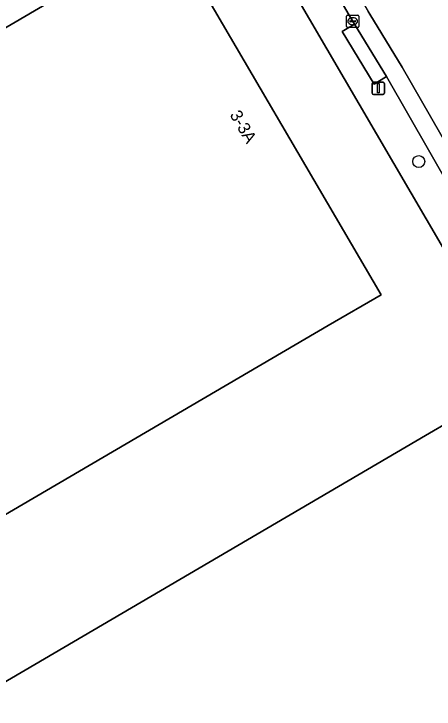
# Model space of a CAD drawing. Extents: x 157692 to 159674, y 381452 to 383291.
# Drawn here: x 159047.5 to 159081.9, y 382333.8 to 382390.6 of the extents above; entities that cross this region are included whole.
import ezdxf

# ---------------------------------------------------------------- set-up
doc = ezdxf.new("R2010")
doc.units = 0
for name, color, linetype in [('IMGEO_Boom', 7, 'Continuous'), ('IMGEO_Erf', 7, 'Continuous'), ('IMGEO_Kolk', 7, 'Continuous'), ('IMGEO_Lichtmast', 7, 'Continuous'), ('IMGEO_Pand', 7, 'Continuous'), ('IMGEO_Pand_nummerreeks', 7, 'Continuous'), ('IMGEO_Rijbaan_lokaal_gesloten', 7, 'Continuous'), ('IMGEO_Voetpad_open', 7, 'Continuous')]:
    doc.layers.add(name, color=color, linetype=linetype)

msp = doc.modelspace()

# ---------------------------------------------------------------- linework, layer by layer
at = {"layer": 'IMGEO_Boom'}
msp.add_circle((159080.597, 382378.561), 0.489, dxfattribs=at)
at = {"layer": 'IMGEO_Erf'}
for points in [[(159142.471, 382268.948), (159132.631, 382285.807), (159131.323, 382287.914), (159118.094, 382310.535), (159117.626, 382311.245), (159090.759, 382357.551), (159082.624, 382371.462), (159048.553, 382429.785), (159044.016, 382437.53), (159038.682, 382446.625), (159035.125, 382452.659), (159026.422, 382467.604), (159019.413, 382479.835)], [(158977.955, 382388.707), (159000, 382401.564), (159012.563, 382408.891), (159038.694, 382424.131), (159043.016, 382426.645), (159048.749, 382416.85), (159051.689, 382411.827), (159060.174, 382397.329), (159077.523, 382367.685), (159073.208, 382365.16), (159020.635, 382334.39), (159026.807, 382328.358), (159025.733, 382323.717), (159025.864, 382323.794), (159037.037, 382330.336), (159081.152, 382356.17), (159085.466, 382358.697), (159113.824, 382310.271), (159101.565, 382303.091), (159101.19, 382302.872), (159105.694, 382295.18), (159102.438, 382293.274)]]:
    msp.add_lwpolyline(points, dxfattribs=at)
at = {"layer": 'IMGEO_Kolk'}
for p, q in [((159074.697, 382389.592), (159074.697, 382390.444)), ((159074.772, 382390.518), (159075.624, 382390.518)), ((159074.956, 382390.012), (159074.956, 382390.024)), ((159075.394, 382389.975), (159074.996, 382389.975)), ((159074.999, 382390.061), (159075.397, 382390.061)), ((159075.185, 382390.298), (159075.21, 382390.298)), ((159075.44, 382390.024), (159075.44, 382390.012)), ((159075.698, 382390.444), (159075.698, 382389.592)), ((159075.624, 382389.518), (159074.772, 382389.518)), ((159075.208, 382389.738), (159075.183, 382389.738))]:
    msp.add_line(p, q, dxfattribs=at)
for points in [[(159074.697, 382389.592), (159074.697, 382390.444)], [(159074.772, 382390.518), (159075.624, 382390.518)], [(159075.698, 382390.444), (159075.698, 382389.592)], [(159075.624, 382389.518), (159074.772, 382389.518)]]:
    msp.add_lwpolyline(points, dxfattribs=at)
for centre, radius, start, end in [((159074.774, 382390.442), 0.0765, 91.552, 178.448), ((159074.774, 382390.442), 0.0765, 91.552, 178.448), ((159074.996, 382390.021), 0.0403, 85.8775, 175.7526), ((159074.993, 382390.011), 0.0366, 178.938, 274.7102), ((159075.397, 382390.018), 0.043, 264.8664, 352.4533), ((159075.401, 382390.023), 0.0386, 1.7309, 96.639), ((159075.622, 382390.442), 0.0765, 1.552, 88.448), ((159075.622, 382390.442), 0.0765, 1.552, 88.448), ((159074.774, 382389.594), 0.0765, 181.552, 268.448), ((159074.774, 382389.594), 0.0765, 181.552, 268.448), ((159075.622, 382389.594), 0.0765, 271.552, 358.448), ((159075.622, 382389.594), 0.0765, 271.552, 358.448)]:
    msp.add_arc(centre, radius, start, end, dxfattribs=at)
for centre, major_axis, ratio, start_param, end_param in [((159075.184, 382390.018), (-0.387, 0.002), 0.722429, 4.712389, 7.853982), ((159075.209, 382390.018), (-0.39, 0.002), 0.717154, 1.570796, 4.712389)]:
    msp.add_ellipse(centre, major_axis=major_axis, ratio=ratio, start_param=start_param, end_param=end_param, dxfattribs=at)
at = {"layer": 'IMGEO_Lichtmast'}
for p, q in [((159076.799, 382384.146), (159076.799, 382384.946)), ((159076.799, 382384.946), (159076.799, 382384.146)), ((159076.899, 382385.046), (159077.689, 382385.046)), ((159077.689, 382385.046), (159076.899, 382385.046)), ((159077.789, 382384.946), (159077.789, 382384.146)), ((159077.789, 382384.146), (159077.789, 382384.946)), ((159077.689, 382384.046), (159076.899, 382384.046)), ((159076.899, 382384.046), (159077.689, 382384.046))]:
    msp.add_line(p, q, dxfattribs=at)
msp.add_lwpolyline([(159077.219, 382384.921), (159077.369, 382384.921), (159077.369, 382384.171), (159077.219, 382384.171), (159077.219, 382384.921)], dxfattribs=at)
for centre, start, end in [((159076.899, 382384.946), 90, 180), ((159076.899, 382384.946), 90, 180), ((159077.689, 382384.946), 0, 90), ((159077.689, 382384.946), 360, 90), ((159076.899, 382384.146), 180, 270), ((159076.899, 382384.146), 180, 270), ((159077.689, 382384.146), 270, 0), ((159077.689, 382384.146), 270, 0)]:
    msp.add_arc(centre, 0.1, start, end, dxfattribs=at)
at = {"layer": 'IMGEO_Pand'}
for points in [[(159060.174, 382397.329), (159051.689, 382411.827), (159048.749, 382416.85), (159043.016, 382426.645), (159038.694, 382424.131), (159012.563, 382408.891), (159029.765, 382379.502)], [(159060.174, 382397.329), (159029.765, 382379.502), (159012.563, 382408.891), (159000, 382401.564), (158977.955, 382388.707), (158995.242, 382359.207), (159000, 382354.557), (159013.712, 382341.095), (159020.635, 382334.39), (159073.208, 382365.16), (159077.523, 382367.685)], [(159074.613, 382266.206), (159081.718, 382254.144), (159093.699, 382261.16), (159100.241, 382250), (159101.591, 382247.698), (159105.215, 382249.821), (159105.52, 382250), (159106.162, 382250.377), (159105.6, 382251.337), (159113.054, 382255.71), (159113.62, 382254.746), (159114.535, 382255.282), (159130.158, 382264.437), (159122.053, 382278.279), (159117.616, 382275.681), (159113.985, 382273.555), (159102.438, 382293.274), (159105.694, 382295.18), (159101.19, 382302.872), (159101.565, 382303.091), (159113.824, 382310.271), (159085.466, 382358.697), (159081.152, 382356.17), (159037.037, 382330.336)]]:
    msp.add_lwpolyline(points, close=True, dxfattribs=at)
at = {"layer": 'IMGEO_Rijbaan_lokaal_gesloten'}
for points in [[(159084.192, 382389.311), (159081.667, 382393.629), (159072.23, 382409.737), (159062.264, 382426.813), (159057.417, 382435.069), (159052.365, 382432.057), (159063.794, 382412.515), (159066.321, 382408.255), (159067.432, 382406.325), (159076.469, 382390.805), (159076.612, 382390.6), (159079.253, 382386.255), (159086.295, 382373.984), (159094.603, 382359.781), (159096.676, 382356.151), (159106.453, 382339.3), (159117.324, 382320.793), (159121.972, 382312.81), (159135.154, 382290.23)], [(159066.134, 382405.573), (159075.203, 382389.998), (159075.354, 382389.781), (159077.961, 382385.492), (159085.041, 382373.155), (159085.183, 382372.967), (159093.304, 382359.031), (159095.376, 382355.403), (159105.158, 382338.544), (159116.029, 382320.036), (159120.676, 382312.055), (159133.858, 382289.474)], [(159135.154, 382290.23), (159121.972, 382312.81), (159117.324, 382320.793), (159106.453, 382339.3), (159096.676, 382356.151), (159094.603, 382359.781), (159086.295, 382373.984), (159079.253, 382386.255), (159076.612, 382390.6), (159076.469, 382390.805)]]:
    msp.add_lwpolyline(points, dxfattribs=at)
at = {"layer": 'IMGEO_Voetpad_open'}
for points in [[(159076.961, 382384.884), (159074.354, 382389.173), (159075.354, 382389.781), (159075.203, 382389.998), (159066.134, 382405.573), (159065.026, 382407.498), (159064.02, 382406.901), (159061.496, 382411.157), (159062.502, 382411.754), (159051.076, 382431.289), (159048.553, 382429.785), (159082.624, 382371.462), (159085.183, 382372.967), (159085.041, 382373.155), (159077.961, 382385.492)], [(159077.961, 382385.492), (159075.354, 382389.781), (159074.354, 382389.173), (159076.961, 382384.884)]]:
    msp.add_lwpolyline(points, close=True, dxfattribs=at)

# ---------------------------------------------------------------- texts
at = {"layer": 'IMGEO_Pand_nummerreeks'}
msp.add_text('3-3A', height=1, rotation=300.3381, dxfattribs=at).set_placement((159065.122, 382382.382))

doc.saveas('drawing.dxf')
